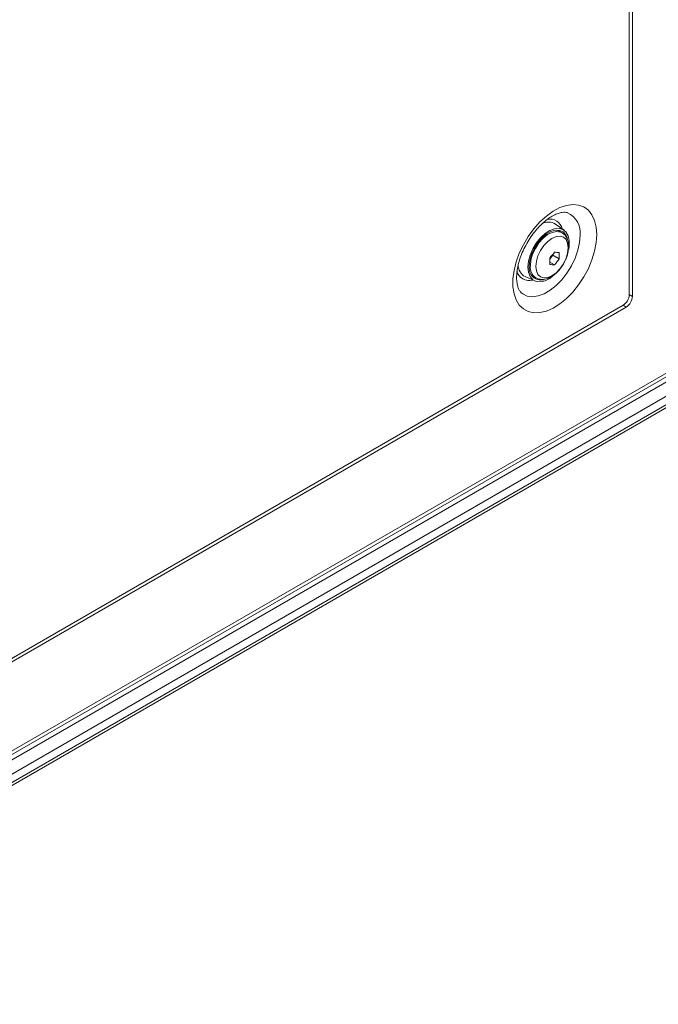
# Model space of a CAD drawing. Header units: millimetres. Extents: x 0 to 1118, y 0 to 864.
# Tile 302 of 313: x 906 to 942, y 540 to 597. Entities that reach past the tile are written whole.
import ezdxf

# ---------------------------------------------------------------- set-up
doc = ezdxf.new("R2010")
doc.units = ezdxf.units.MM

msp = doc.modelspace()

# ---------------------------------------------------------------- linework, layer by layer
at = {"color": 7, "linetype": 'Continuous', "lineweight": 15}
for p, q in [((940.967, 580.947), (940.967, 626.265)), ((940.79, 625.959), (940.79, 581.049)), ((883.164, 541.826), (1015.824, 618.409)), ((883.45, 540.21), (1015.449, 616.412)), ((937.042, 584.75), (936.544, 585.11)), ((936.758, 584.701), (936.613, 584.757)), ((936.908, 584.615), (936.758, 584.701)), ((936.213, 583.098), (936.388, 583.316)), ((936.388, 583.316), (936.388, 583.364)), ((936.759, 583.102), (936.388, 583.316)), ((936.485, 582.761), (936.215, 582.917)), ((934.798, 582.084), (935.357, 581.833)), ((935.286, 582.087), (935.206, 582.093)), ((935.258, 582.103), (935.408, 582.016)), ((940.613, 580.334), (892.265, 552.423)), ((940.437, 580.437), (892.618, 552.832))]:
    msp.add_line(p, q, dxfattribs=at)
at = {"color": 9, "linetype": 'Continuous', "lineweight": 0}
for p, q in [((1015.959, 618.707), (883.299, 542.124)), ((883.523, 541.733), (1015.522, 617.934)), ((1015.876, 617.322), (883.877, 541.12)), ((1015.772, 616.599), (883.773, 540.397)), ((883.877, 540.626), (1015.876, 616.827)), ((940.79, 581.049), (940.967, 580.947)), ((940.613, 580.334), (940.437, 580.436))]:
    msp.add_line(p, q, dxfattribs=at)
at = {"color": 9, "linetype": 'Continuous', "lineweight": 0, "flags": 128}
for points in [[(938.919, 584.511), (938.888, 584.94), (938.795, 585.322), (938.642, 585.647), (938.434, 585.907), (938.177, 586.094), (937.876, 586.204), (937.539, 586.234), (937.175, 586.184), (936.794, 586.053), (936.406, 585.847), (936.02, 585.57), (935.647, 585.23), (935.295, 584.835), (934.975, 584.395), (934.695, 583.922), (934.462, 583.428), (934.281, 582.927), (934.158, 582.43), (934.095, 581.951), (934.095, 581.502), (934.158, 581.095), (934.281, 580.74), (934.462, 580.447), (934.695, 580.223), (934.975, 580.073), (935.295, 580.003), (935.647, 580.013), (936.02, 580.104), (936.406, 580.273), (936.794, 580.515), (937.175, 580.825), (937.539, 581.194), (937.876, 581.613), (938.177, 582.07), (938.434, 582.555), (938.642, 583.055), (938.795, 583.556), (938.888, 584.045), (938.919, 584.511)], [(934.575, 581.16), (934.663, 581.091), (934.921, 580.968), (935.218, 580.928), (935.543, 580.97), (935.887, 581.094), (936.236, 581.296), (936.579, 581.568), (936.905, 581.902), (937.202, 582.286), (937.46, 582.706), (937.671, 583.15), (937.826, 583.601), (937.922, 584.044), (937.954, 584.464)], [(935.097, 582.703), (935.131, 583.027), (935.229, 583.369), (935.385, 583.708), (935.59, 584.022), (935.83, 584.291), (936.091, 584.499), (936.357, 584.633), (936.61, 584.684), (936.834, 584.649), (936.919, 584.608)], [(935.409, 582.672), (935.441, 582.412), (935.534, 582.206), (935.682, 582.068), (935.875, 582.009), (936.1, 582.031), (936.341, 582.134), (936.582, 582.31), (936.807, 582.547), (937, 582.829), (937.148, 583.138), (937.241, 583.451), (937.273, 583.748), (937.241, 584.008), (937.148, 584.214), (937, 584.351), (936.807, 584.411), (936.582, 584.389), (936.341, 584.286), (936.1, 584.11), (935.875, 583.873), (935.682, 583.59), (935.534, 583.282), (935.441, 582.969), (935.409, 582.672)]]:
    msp.add_lwpolyline(points, dxfattribs=at)
at = {"color": 7, "linetype": 'Continuous', "lineweight": 15, "flags": 128}
for points in [[(934.956, 582.631), (934.989, 582.968), (935.083, 583.323), (935.236, 583.678), (935.437, 584.014), (935.677, 584.313), (935.943, 584.558), (936.219, 584.736), (936.492, 584.838), (936.746, 584.858), (936.969, 584.795), (937.147, 584.653), (937.271, 584.439), (937.335, 584.164), (937.335, 583.844), (937.304, 583.639)], [(937.21, 584.325), (937.136, 584.487), (936.983, 584.654), (936.782, 584.744), (936.545, 584.751), (936.284, 584.674), (936.015, 584.519), (935.755, 584.295), (935.517, 584.013), (935.316, 583.692), (935.164, 583.349), (935.068, 583.004), (935.036, 582.677)], [(936.74, 584.752), (936.782, 584.691), (936.786, 584.685)], [(936.552, 582.256), (936.492, 582.198), (936.219, 581.985), (935.943, 581.844), (935.677, 581.782), (935.437, 581.804), (935.236, 581.907), (935.083, 582.086), (934.989, 582.332), (934.956, 582.631)], [(935.137, 582.2), (935.15, 582.187), (935.258, 582.103)]]:
    msp.add_lwpolyline(points, dxfattribs=at)
at = {"color": 9, "linetype": 'Continuous', "lineweight": 0}
for centre, radius, start, end in [((936.219, 584.661), 0.735, 13.1154, 101.9749), ((936.725, 584.632), 1.241, 352.2063, 65.8194), ((935.813, 582.614), 0.721, 172.8586, 236.1209), ((935.032, 582.608), 0.75, 196.8144, 285.8648)]:
    msp.add_arc(centre, radius, start, end, dxfattribs=at)
at = {"color": 7, "linetype": 'Continuous', "lineweight": 15}
for centre, radius, start, end in [((936.137, 584.433), 0.79, 58.9346, 118.5227), ((932.772, 586.196), 4.593, 318.4767, 323.9341), ((932.558, 582.968), 3.658, 357.1372, 2.8628), ((937.001, 587.723), 4.262, 263.041, 266.7399), ((933.046, 585.806), 4.593, 318.4767, 323.9341), ((933.106, 583.285), 3.658, 357.1372, 2.8628), ((935.177, 582.772), 0.786, 182.1671, 241.143), ((935.695, 582.56), 0.67, 169.9194, 283.222), ((936.727, 587.016), 4.262, 263.041, 266.7399), ((940.022, 581.084), 0.768, 302.6055, 357.3945), ((940.199, 580.982), 0.768, 302.6055, 357.3945)]:
    msp.add_arc(centre, radius, start, end, dxfattribs=at)
for points, knots in [([(934.574, 581.166), (934.55, 581.188), (934.498, 581.235), (934.418, 581.374), (934.348, 581.583), (934.306, 581.855), (934.305, 582.186), (934.35, 582.556), (934.443, 582.954), (934.584, 583.367), (934.771, 583.783), (934.998, 584.187), (935.259, 584.566), (935.544, 584.908), (935.844, 585.203), (936.144, 585.441), (936.434, 585.618), (936.7, 585.733), (936.927, 585.788), (937.11, 585.796), (937.19, 585.775), (937.231, 585.765)], [0, 0, 0, 0, 0.044188, 0.096234, 0.146064, 0.199089, 0.251692, 0.304492, 0.357837, 0.411732, 0.466043, 0.520593, 0.575188, 0.629575, 0.683553, 0.736947, 0.789638, 0.841664, 0.893421, 0.945664, 1, 1, 1, 1]), ([(937.136, 583.084), (937.14, 583.093), (937.197, 583.204), (937.259, 583.432), (937.309, 583.75), (937.291, 584.042), (937.213, 584.289), (937.091, 584.483), (936.975, 584.565), (936.921, 584.602)], [0, 0, 0, 0, 0.015242, 0.192387, 0.371547, 0.55388, 0.716066, 0.868982, 1, 1, 1, 1]), ([(935.414, 582.018), (935.476, 581.988), (935.606, 581.924), (935.837, 581.915), (936.081, 581.967), (936.331, 582.087), (936.578, 582.273), (936.806, 582.515), (937, 582.79), (937.092, 582.989), (937.136, 583.084)], [0, 0, 0, 0, 0.1050044, 0.2226458, 0.3436396, 0.4721344, 0.6063418, 0.7417573, 0.8767302, 1, 1, 1, 1])]:
    msp.add_open_spline(points, degree=3, knots=knots, dxfattribs=at)

doc.saveas('drawing.dxf')
